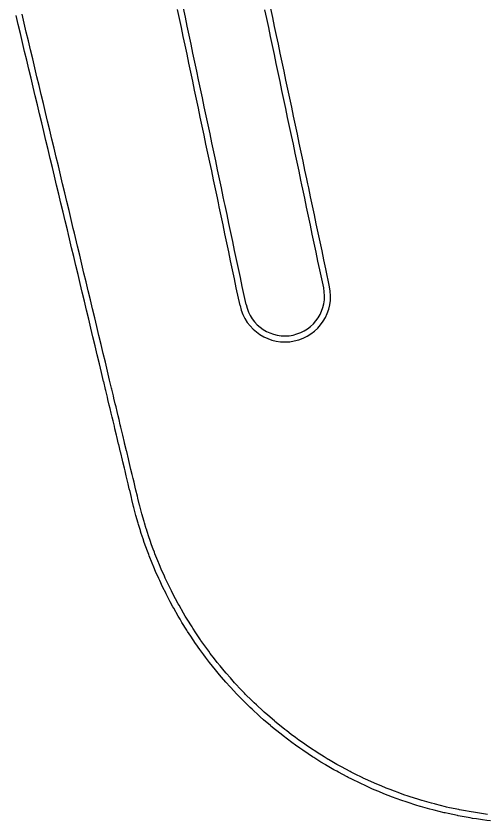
# Model space of a CAD drawing. Extents: x 2145147 to 2158018, y 137519 to 148068.
# Drawn here: x 2151935.4 to 2151986.7, y 143050.6 to 143138.3 of the extents above; entities that cross this region are included whole.
import ezdxf

# ---------------------------------------------------------------- set-up
doc = ezdxf.new("R2010")
doc.units = 0
doc.layers.add('PR_Phasing_Pavement_1', color=7, linetype='Continuous')

msp = doc.modelspace()

# ---------------------------------------------------------------- linework, layer by layer
at = {"layer": 'PR_Phasing_Pavement_1'}
for points in [[(2151973.177, 143055.291), (2151972.281, 143055.728), (2151971.912, 143055.916), (2151971.798, 143055.975), (2151970.858, 143056.475), (2151970.662, 143056.583), (2151970.371, 143056.746), (2151969.454, 143057.278), (2151969.428, 143057.293), (2151968.965, 143057.573), (2151968.211, 143058.046), (2151968.073, 143058.134), (2151967.582, 143058.456), (2151967.012, 143058.841), (2151966.715, 143059.046), (2151966.225, 143059.394), (2151965.833, 143059.678), (2151965.384, 143060.012), (2151964.895, 143060.387), (2151964.676, 143060.557), (2151964.082, 143061.032), (2151963.594, 143061.435), (2151963.542, 143061.479), (2151962.81, 143062.107), (2151962.433, 143062.441), (2151962.326, 143062.537), (2151961.572, 143063.234), (2151961.349, 143063.446), (2151961.093, 143063.694), (2151960.368, 143064.415), (2151960.294, 143064.491), (2151959.896, 143064.904), (2151959.268, 143065.576), (2151959.203, 143065.647), (2151958.738, 143066.166), (2151958.273, 143066.702), (2151958.078, 143066.931), (2151957.623, 143067.48), (2151957.311, 143067.866), (2151956.995, 143068.266), (2151956.551, 143068.845), (2151956.383, 143069.07), (2151955.958, 143069.65), (2151955.527, 143070.26), (2151955.491, 143070.311), (2151954.969, 143071.082), (2151954.638, 143071.589), (2151954.552, 143071.723), (2151954.029, 143072.562), (2151953.824, 143072.903), (2151953.629, 143073.233), (2151953.142, 143074.087), (2151953.051, 143074.252), (2151952.761, 143074.789), (2151952.321, 143075.636), (2151952.311, 143075.656), (2151951.949, 143076.388), (2151951.636, 143077.051), (2151951.537, 143077.267), (2151951.198, 143078.029), (2151950.997, 143078.499), (2151950.824, 143078.918), (2151950.508, 143079.71), (2151950.451, 143079.859), (2151950.319, 143080.21), (2151950.141, 143080.693), (2151949.976, 143081.16), (2151949.849, 143081.531), (2151949.656, 143082.114), (2151949.574, 143082.373), (2151949.556, 143082.43), (2151949.358, 143083.073), (2151949.315, 143083.218), (2151949.082, 143084.037), (2151949.074, 143084.067), (2151948.85, 143084.92), (2151948.828, 143085.005), (2151948.641, 143085.776), (2151948.593, 143085.978), (2151948.436, 143086.632), (2151948.36, 143086.951), (2151948.231, 143087.489), (2151948.127, 143087.923), (2151948.026, 143088.346), (2151947.894, 143088.896), (2151947.82, 143089.202), (2151947.66, 143089.869), (2151947.615, 143090.059), (2151947.427, 143090.842), (2151947.41, 143090.915), (2151947.204, 143091.772), (2151947.194, 143091.815), (2151946.999, 143092.628), (2151946.961, 143092.788), (2151946.794, 143093.485), (2151946.728, 143093.76), (2151946.589, 143094.342), (2151946.495, 143094.733), (2151946.383, 143095.198), (2151946.262, 143095.706), (2151946.178, 143096.055), (2151946.029, 143096.679), (2151945.973, 143096.911), (2151945.795, 143097.652), (2151945.768, 143097.768), (2151945.562, 143098.624), (2151945.56, 143098.634), (2151945.329, 143099.597), (2151945.096, 143100.57), (2151944.863, 143101.543), (2151944.63, 143102.516), (2151944.397, 143103.488), (2151944.164, 143104.461), (2151943.931, 143105.434), (2151943.697, 143106.407), (2151943.464, 143107.38), (2151943.231, 143108.353), (2151942.998, 143109.325), (2151942.765, 143110.298), (2151942.532, 143111.271), (2151942.299, 143112.244), (2151942.066, 143113.217), (2151941.832, 143114.189), (2151941.723, 143114.647), (2151941.599, 143115.162), (2151941.366, 143116.135), (2151941.133, 143117.108), (2151940.9, 143118.081), (2151940.667, 143119.054), (2151940.434, 143120.026), (2151940.201, 143120.999), (2151939.967, 143121.972), (2151939.734, 143122.945), (2151939.501, 143123.918), (2151939.268, 143124.89), (2151939.035, 143125.863), (2151938.802, 143126.836), (2151938.569, 143127.809), (2151938.336, 143128.782), (2151938.102, 143129.755), (2151937.869, 143130.727), (2151937.636, 143131.7), (2151937.403, 143132.673), (2151937.17, 143133.646), (2151936.937, 143134.619), (2151936.704, 143135.591), (2151936.471, 143136.564), (2151936.238, 143137.537), (2151936.004, 143138.51)], [(2151959.802, 143106.746), (2151959.388, 143108.703), (2151959.181, 143109.681), (2151958.974, 143110.659), (2151958.767, 143111.638), (2151958.561, 143112.616), (2151958.354, 143113.595), (2151958.147, 143114.573), (2151957.94, 143115.551), (2151957.733, 143116.53), (2151957.526, 143117.508), (2151957.429, 143117.968), (2151957.319, 143118.486), (2151957.112, 143119.465), (2151956.906, 143120.443), (2151956.699, 143121.421), (2151956.492, 143122.4), (2151956.285, 143123.378), (2151956.078, 143124.357), (2151955.871, 143125.335), (2151955.664, 143126.313), (2151955.457, 143127.292), (2151955.25, 143128.27), (2151955.044, 143129.248), (2151954.837, 143130.227), (2151954.63, 143131.205), (2151954.423, 143132.184), (2151954.216, 143133.162), (2151954.009, 143134.14), (2151953.802, 143135.119), (2151953.595, 143136.097), (2151953.389, 143137.075), (2151953.182, 143138.054), (2151952.975, 143139.032)], [(2151960.448, 143106.883), (2151960.241, 143107.861), (2151960.034, 143108.839), (2151959.827, 143109.818), (2151959.62, 143110.796), (2151959.413, 143111.774), (2151959.206, 143112.753), (2151958.999, 143113.731), (2151958.793, 143114.709), (2151958.586, 143115.688), (2151958.379, 143116.666), (2151958.172, 143117.645), (2151958.075, 143118.104), (2151957.965, 143118.623), (2151957.758, 143119.601), (2151957.551, 143120.58), (2151957.344, 143121.558), (2151957.137, 143122.536), (2151956.931, 143123.515), (2151956.724, 143124.493), (2151956.517, 143125.471), (2151956.31, 143126.45), (2151956.103, 143127.428), (2151955.896, 143128.407), (2151955.689, 143129.385), (2151955.482, 143130.363), (2151955.276, 143131.342), (2151955.069, 143132.32), (2151954.862, 143133.298), (2151954.655, 143134.277), (2151954.448, 143135.255), (2151954.241, 143136.234), (2151954.034, 143137.212), (2151953.827, 143138.19), (2151953.621, 143139.169)], [(2151968.92, 143108.674), (2151968.713, 143109.652), (2151968.506, 143110.631), (2151968.3, 143111.609), (2151968.093, 143112.588), (2151967.886, 143113.566), (2151967.679, 143114.544), (2151967.472, 143115.523), (2151967.265, 143116.501), (2151967.058, 143117.479), (2151966.851, 143118.458), (2151966.645, 143119.436), (2151966.547, 143119.896), (2151966.438, 143120.415), (2151966.231, 143121.393), (2151966.024, 143122.371), (2151965.817, 143123.35), (2151965.61, 143124.328), (2151965.403, 143125.306), (2151965.196, 143126.285), (2151964.989, 143127.263), (2151964.783, 143128.241), (2151964.576, 143129.22), (2151964.369, 143130.198), (2151964.162, 143131.177), (2151963.955, 143132.155), (2151963.748, 143133.133), (2151963.541, 143134.112), (2151963.334, 143135.09), (2151963.128, 143136.068), (2151962.921, 143137.047), (2151962.714, 143138.025), (2151962.507, 143139.003)], [(2151969.566, 143108.811), (2151969.152, 143110.767), (2151968.945, 143111.746), (2151968.738, 143112.724), (2151968.532, 143113.702), (2151968.325, 143114.681), (2151968.118, 143115.659), (2151967.911, 143116.638), (2151967.704, 143117.616), (2151967.497, 143118.594), (2151967.29, 143119.573), (2151967.193, 143120.033), (2151967.083, 143120.551), (2151966.876, 143121.529), (2151966.67, 143122.508), (2151966.463, 143123.486), (2151966.256, 143124.465), (2151966.049, 143125.443), (2151965.842, 143126.421), (2151965.635, 143127.4), (2151965.428, 143128.378), (2151965.221, 143129.356), (2151965.015, 143130.335), (2151964.808, 143131.313), (2151964.601, 143132.291), (2151964.394, 143133.27), (2151964.187, 143134.248), (2151963.98, 143135.227), (2151963.773, 143136.205), (2151963.566, 143137.183), (2151963.36, 143138.162), (2151963.153, 143139.14)], [(2151972.891, 143054.688), (2151971.982, 143055.132), (2151971.607, 143055.322), (2151971.491, 143055.382), (2151970.537, 143055.89), (2151970.339, 143055.999), (2151970.043, 143056.165), (2151969.113, 143056.704), (2151969.086, 143056.72), (2151968.616, 143057.004), (2151967.851, 143057.484), (2151967.711, 143057.574), (2151967.213, 143057.9), (2151966.634, 143058.29), (2151966.333, 143058.499), (2151965.835, 143058.851), (2151965.438, 143059.14), (2151964.982, 143059.479), (2151964.485, 143059.859), (2151964.264, 143060.032), (2151963.661, 143060.515), (2151963.166, 143060.923), (2151963.113, 143060.967), (2151962.37, 143061.605), (2151961.987, 143061.944), (2151961.879, 143062.042), (2151961.113, 143062.749), (2151960.888, 143062.964), (2151960.627, 143063.215), (2151959.892, 143063.947), (2151959.816, 143064.024), (2151959.412, 143064.443), (2151958.775, 143065.126), (2151958.709, 143065.198), (2151958.238, 143065.724), (2151957.765, 143066.268), (2151957.567, 143066.501), (2151957.106, 143067.058), (2151956.789, 143067.45), (2151956.469, 143067.855), (2151956.018, 143068.443), (2151955.848, 143068.671), (2151955.416, 143069.26), (2151954.979, 143069.879), (2151954.943, 143069.931), (2151954.412, 143070.714), (2151954.076, 143071.228), (2151953.989, 143071.363), (2151953.459, 143072.215), (2151953.25, 143072.561), (2151953.053, 143072.896), (2151952.559, 143073.762), (2151952.466, 143073.931), (2151952.171, 143074.475), (2151951.725, 143075.334), (2151951.715, 143075.355), (2151951.348, 143076.098), (2151951.03, 143076.771), (2151950.93, 143076.989), (2151950.585, 143077.763), (2151950.382, 143078.24), (2151950.205, 143078.665), (2151949.886, 143079.47), (2151949.828, 143079.62), (2151949.693, 143079.977), (2151949.513, 143080.467), (2151949.346, 143080.94), (2151949.216, 143081.318), (2151949.021, 143081.909), (2151948.937, 143082.172), (2151948.919, 143082.23), (2151948.719, 143082.882), (2151948.675, 143083.03), (2151948.439, 143083.86), (2151948.43, 143083.891), (2151948.203, 143084.756), (2151948.181, 143084.843), (2151947.992, 143085.62), (2151947.944, 143085.822), (2151947.787, 143086.477), (2151947.711, 143086.795), (2151947.582, 143087.333), (2151947.477, 143087.768), (2151947.376, 143088.19), (2151947.244, 143088.741), (2151947.171, 143089.047), (2151947.011, 143089.713), (2151946.966, 143089.903), (2151946.778, 143090.686), (2151946.76, 143090.76), (2151946.555, 143091.616), (2151946.545, 143091.659), (2151946.35, 143092.473), (2151946.312, 143092.632), (2151946.145, 143093.329), (2151946.079, 143093.605), (2151945.939, 143094.186), (2151945.846, 143094.578), (2151945.734, 143095.043), (2151945.612, 143095.55), (2151945.529, 143095.899), (2151945.379, 143096.523), (2151945.324, 143096.756), (2151945.146, 143097.496), (2151945.118, 143097.612), (2151944.913, 143098.469), (2151944.911, 143098.479), (2151944.68, 143099.442), (2151944.447, 143100.414), (2151944.214, 143101.387), (2151943.981, 143102.36), (2151943.747, 143103.333), (2151943.514, 143104.306), (2151943.281, 143105.279), (2151943.048, 143106.251), (2151942.815, 143107.224), (2151942.582, 143108.197), (2151942.349, 143109.17), (2151942.116, 143110.143), (2151941.883, 143111.115), (2151941.649, 143112.088), (2151941.416, 143113.061), (2151941.183, 143114.034), (2151941.074, 143114.491), (2151940.95, 143115.007), (2151940.717, 143115.98), (2151940.484, 143116.952), (2151940.251, 143117.925), (2151940.018, 143118.898), (2151939.784, 143119.871), (2151939.551, 143120.844), (2151939.318, 143121.816), (2151939.085, 143122.789), (2151938.852, 143123.762), (2151938.619, 143124.735), (2151938.386, 143125.708), (2151938.153, 143126.681), (2151937.919, 143127.653), (2151937.686, 143128.626), (2151937.453, 143129.599), (2151937.22, 143130.572), (2151936.987, 143131.545), (2151936.754, 143132.517), (2151936.521, 143133.49), (2151936.288, 143134.463), (2151936.054, 143135.436), (2151935.821, 143136.409), (2151935.588, 143137.382), (2151935.355, 143138.354)], [(2151986.81, 143051.299), (2151986.345, 143051.361), (2151985.693, 143051.455), (2151985.274, 143051.521), (2151985.003, 143051.566), (2151984.17, 143051.714), (2151983.741, 143051.797), (2151983.663, 143051.813), (2151982.652, 143052.027), (2151982.328, 143052.101), (2151982.214, 143052.127), (2151981.139, 143052.393), (2151980.997, 143052.43), (2151980.693, 143052.512), (2151979.672, 143052.802), (2151979.634, 143052.813), (2151979.18, 143052.951), (2151978.354, 143053.215), (2151978.139, 143053.287), (2151977.677, 143053.445), (2151977.045, 143053.67), (2151976.654, 143053.815), (2151976.185, 143053.994), (2151975.744, 143054.168), (2151975.181, 143054.398), (2151974.707, 143054.599), (2151974.455, 143054.708), (2151973.723, 143055.036), (2151973.244, 143055.259), (2151973.177, 143055.291)], [(2151987.141, 143050.586), (2151986.726, 143050.637), (2151986.254, 143050.699), (2151985.592, 143050.795), (2151985.167, 143050.862), (2151984.892, 143050.908), (2151984.047, 143051.058), (2151983.612, 143051.142), (2151983.533, 143051.158), (2151982.506, 143051.375), (2151982.177, 143051.45), (2151982.062, 143051.477), (2151980.971, 143051.747), (2151980.827, 143051.785), (2151980.518, 143051.867), (2151979.482, 143052.162), (2151979.444, 143052.173), (2151978.983, 143052.313), (2151978.145, 143052.581), (2151977.926, 143052.654), (2151977.457, 143052.814), (2151976.816, 143053.043), (2151976.419, 143053.19), (2151975.943, 143053.372), (2151975.496, 143053.548), (2151974.925, 143053.782), (2151974.443, 143053.986), (2151974.187, 143054.096), (2151973.445, 143054.429), (2151972.958, 143054.655), (2151972.891, 143054.688)]]:
    msp.add_lwpolyline(points, dxfattribs=at)
for radius in [4.99, 4.33]:
    msp.add_arc((2151964.684, 143107.778), radius, 191.93962, 11.93962, dxfattribs=at)

doc.saveas('drawing.dxf')
